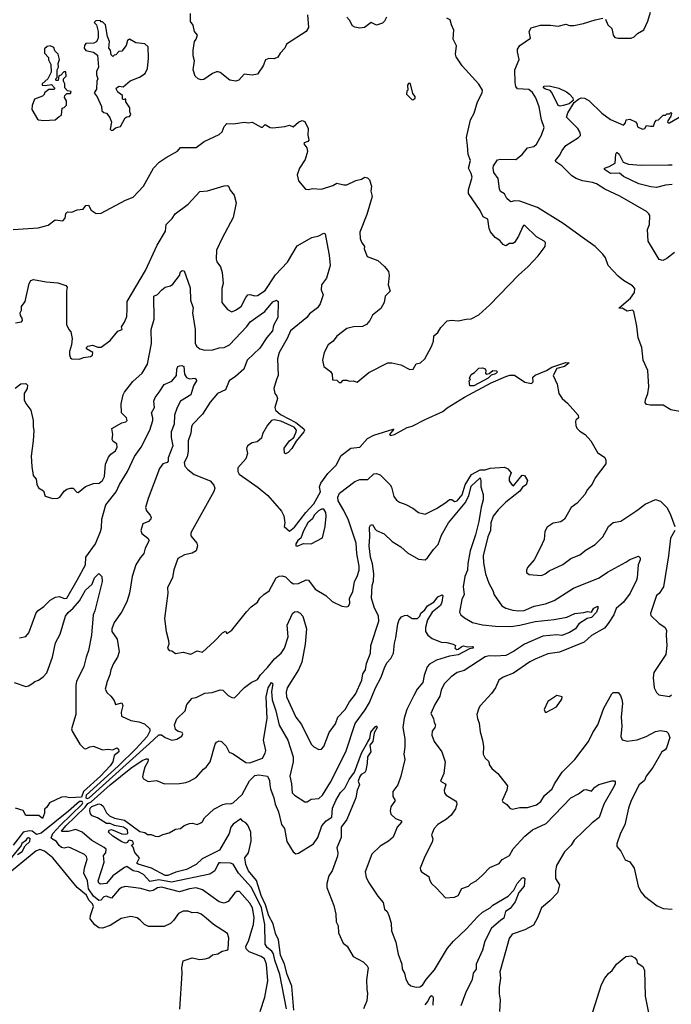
# Model space of a CAD drawing. Extents: x 1246230 to 1426786, y 660032 to 763141.
# Tile 329 of 566: x 1346257 to 1351349, y 710261 to 717956. Entities that reach past the tile are written whole.
import ezdxf

# ---------------------------------------------------------------- set-up
doc = ezdxf.new("R2010")
doc.units = 0

msp = doc.modelspace()

# ---------------------------------------------------------------- linework, layer by layer
at = {"layer": '0CON10XD'}
for points in [[(1348505.8, 717995), (1348513.6, 717896.4), (1348496.7, 717865), (1348343.3, 717765), (1348328, 717735), (1348293.3, 717695), (1348275, 717663.3), (1348245, 717651.2), (1348205, 717654), (1348177.3, 717642.7), (1348159.6, 717595), (1348115, 717530.4), (1348075, 717522.2), (1348010.2, 717529.8), (1347969.4, 717485), (1347946.7, 717475), (1347900, 717485), (1347825, 717543.3), (1347808.8, 717548.8), (1347795, 717549.2), (1347765, 717536.9), (1347695, 717489.2), (1347675, 717485.8), (1347653, 717493), (1347628, 717515), (1347612.9, 717565), (1347622.5, 717635), (1347612.9, 717675), (1347612.7, 717717.3), (1347622.5, 717785), (1347636.7, 717805), (1347646.7, 717835), (1347622.5, 717865), (1347613.9, 717913.9), (1347592.7, 717942.7), (1347592.5, 718005)], [(1350835, 717960), (1350853.3, 717915), (1350885, 717887.5), (1350895.5, 717835), (1350907.4, 717817.4), (1350935, 717810.9), (1351035, 717812.1), (1351058.8, 717821.2), (1351085, 717848), (1351135, 717876.7), (1351166, 717945), (1351188, 718015)], [(1346975, 717090), (1346985, 717092.5), (1347005, 717112.5), (1347045, 717122.5), (1347081.7, 717188.3), (1347093.3, 717196.7), (1347115, 717200), (1347126.7, 717215), (1347117.5, 717235), (1347117, 717267), (1347087.5, 717315), (1347087.5, 717335), (1347082.5, 717337.5), (1347075, 717330), (1347060, 717335), (1347060, 717365), (1347025, 717390), (1347010, 717415), (1347012.5, 717425), (1347035, 717437.5), (1347065, 717432.5), (1347121.7, 717478.3), (1347193.6, 717506.4), (1347237.5, 717535), (1347256.2, 717575), (1347263.8, 717655), (1347260, 717745), (1347235, 717767.5), (1347165, 717776.2), (1347115, 717803.8), (1347100, 717795), (1347088, 717755), (1347055, 717710), (1347033, 717707), (1347008.3, 717681.7), (1346995, 717680), (1346985, 717670), (1346973, 717683), (1346967, 717717), (1346952.5, 717735), (1346960, 717785), (1346943.3, 717825), (1346927, 717917), (1346905, 717940), (1346895, 717940), (1346885, 717950), (1346851.7, 717948.3), (1346840, 717935), (1346857, 717917), (1346870.8, 717865), (1346870, 717815), (1346863.3, 717795), (1346855, 717782.5), (1346836.4, 717773.6), (1346775, 717770), (1346764, 717755), (1346762, 717735), (1346775, 717716.2), (1346835, 717703.3), (1346865, 717680), (1346872.5, 717585), (1346858.3, 717551.7), (1346857.5, 717525), (1346867.5, 717495), (1346860, 717475), (1346857, 717413), (1346840, 717385), (1346863.3, 717353.3), (1346897, 717277), (1346900, 717245), (1346915, 717230), (1346936.4, 717226.4), (1346961.7, 717191.7), (1346973.3, 717155), (1346965, 717100), (1346975, 717090)], [(1349122.5, 717975), (1349108.8, 717945), (1349091.2, 717928.8), (1349045, 717913.3), (1349005, 717935.6), (1348952, 717895), (1348915, 717890.5), (1348875, 717896.8), (1348857.7, 717907.7), (1348835, 717953.8), (1348815, 717976)], [(1348895, 715123.3), (1348985, 715200), (1349135.4, 715274.6), (1349165, 715275.6), (1349235, 715258.2), (1349305, 715221.1), (1349333.3, 715225), (1349354.4, 715265.6), (1349388.8, 715275), (1349423.6, 715305), (1349475, 715402.9), (1349490.6, 715445), (1349494.5, 715485), (1349525, 715510.8), (1349549.5, 715550.5), (1349598.3, 715601.7), (1349635, 715608.6), (1349685, 715601.5), (1349745, 715615.6), (1349785, 715618.1), (1349845, 715650), (1349931.2, 715728.8), (1350155, 715960.9), (1350231.3, 716028.7), (1350309.3, 716110.7), (1350363.1, 716185), (1350366.7, 716215), (1350356.2, 716226.2), (1350295, 716259.2), (1350205, 716346.7), (1350195, 716347.5), (1350189.3, 716340.7), (1350156.4, 716263.6), (1350125, 716215.8), (1350112.2, 716207.8), (1350083.9, 716206.1), (1350055, 716189.1), (1350035, 716198.2), (1350010.3, 716230.3), (1349973.5, 716255), (1349937.1, 716297.1), (1349926.2, 716325), (1349915, 716396.2), (1349880, 716415), (1349855, 716466.2), (1349765, 716597.5), (1349765.6, 716625.6), (1349792.3, 716725), (1349784.6, 716755), (1349763.6, 716795), (1349781.2, 716855), (1349761.7, 716901.7), (1349757, 716973), (1349750, 717035), (1349779.4, 717175), (1349810, 717225), (1349835.6, 717315), (1349871.1, 717385), (1349873.5, 717405), (1349845, 717453.8), (1349715.3, 717595), (1349669, 717665), (1349662.9, 717687.1), (1349672, 717752), (1349643.8, 717805), (1349651.2, 717875), (1349630.8, 717915), (1349620.8, 717955), (1349595, 717969.4)], [(1351184.2, 714944.2), (1351155, 714950), (1351146.2, 714965), (1351147.5, 714985), (1351165.6, 715035), (1351172.7, 715087.3), (1351165.8, 715215), (1351130, 715295), (1351120, 715395), (1351090.9, 715470.9), (1351080.7, 715560.7), (1351057, 715677), (1351045, 715686.2), (1351005, 715679.4), (1350965, 715701.2), (1350945, 715700), (1350942, 715705), (1351029.3, 715780.7), (1351061.6, 715825), (1351064.1, 715855), (1351047.1, 715877.1), (1350975, 715917.7), (1350935, 715952.3), (1350857.1, 716035), (1350835.5, 716095), (1350815, 716124.5), (1350754.1, 716185), (1350655.3, 716255.3), (1350505, 716364.5), (1350305, 716488.3), (1350165, 716537.1), (1350125, 716540), (1350095, 716533.8), (1350085, 716540), (1350065, 716560), (1350046.6, 716596.6), (1350015, 716613.8), (1350005.8, 716635), (1349995.7, 716715), (1349962, 716762), (1349956.2, 716795), (1349960, 716815), (1349990, 716860), (1350015, 716866.4), (1350135, 716862.5), (1350185, 716904), (1350224.4, 716955.6), (1350275, 716966), (1350296.9, 716983.1), (1350335.3, 717054.7), (1350355.5, 717115), (1350335.6, 717175), (1350316.2, 717275), (1350290.8, 717345), (1350265, 717388.6), (1350235, 717411.1), (1350146.9, 717416.9), (1350135.5, 717435.5), (1350130, 717465), (1350125.5, 717565), (1350161.5, 717645), (1350146.9, 717705), (1350147.5, 717725), (1350165.5, 717754.5), (1350248.3, 717811.7), (1350239.2, 717865), (1350255, 717893.3), (1350327, 717913), (1350405, 717913.8), (1350465, 717905.8), (1350525, 717922.5), (1350555, 717911.2), (1350587.7, 717912.3), (1350664.3, 717925.7), (1350755, 717955.8), (1350815, 717968.8)], [(1346445, 717167.5), (1346535, 717172.5), (1346565, 717200), (1346585, 717210), (1346590, 717265), (1346605, 717270), (1346621.7, 717288.3), (1346621.7, 717321.7), (1346608.3, 717348.3), (1346610, 717365), (1346625, 717380), (1346655, 717380), (1346660, 717395), (1346631.7, 717401.7), (1346610, 717425), (1346610, 717455), (1346600, 717475), (1346600, 717495), (1346620, 717515), (1346618.3, 717548.3), (1346601.7, 717548.3), (1346578.3, 717521.7), (1346561.7, 717518.3), (1346558.3, 717481.7), (1346545, 717480), (1346540, 717485), (1346540, 717495), (1346550, 717505), (1346550, 717565), (1346560, 717585), (1346557.5, 717615), (1346567.5, 717645), (1346557, 717687), (1346533, 717713), (1346525, 717740), (1346495, 717752.5), (1346473, 717747), (1346451.7, 717728.3), (1346450, 717695), (1346481.7, 717661.7), (1346483, 717643), (1346500, 717605), (1346502.5, 717545), (1346477.5, 717495), (1346432.5, 717455), (1346432.5, 717445), (1346455, 717442.5), (1346505, 717450), (1346530, 717425), (1346530, 717415), (1346525, 717410), (1346485, 717410), (1346450, 717385), (1346448.3, 717371.7), (1346435, 717360), (1346373.6, 717336.4), (1346353.3, 717285), (1346352.5, 717255), (1346395, 717180), (1346405, 717172.5), (1346445, 717167.5)], [(1349325, 717330), (1349335, 717332.5), (1349347, 717343), (1349347.5, 717355), (1349328.3, 717378.3), (1349310, 717455), (1349305, 717460), (1349295, 717457.5), (1349287.5, 717445), (1349290, 717405), (1349283, 717397), (1349280, 717375), (1349325, 717330)], [(1350480.7, 717280.7), (1350465, 717286.7), (1350415, 717387.5), (1350401.8, 717401.8), (1350361.1, 717415), (1350351.6, 717425), (1350352.6, 717437.4), (1350395, 717438.2), (1350471.2, 717421.2), (1350531.6, 717391.6), (1350553.3, 717373.3), (1350579.5, 717345), (1350582.2, 717325), (1350550.1, 717299.9), (1350505, 717284.7), (1350480.7, 717280.7)], [(1351375, 716137.1), (1351315, 716090), (1351283.6, 716073.6), (1351255, 716082.5), (1351169.2, 716225), (1351164.5, 716315.5), (1351178.6, 716355), (1351181.2, 716425), (1351175, 716440), (1351156.8, 716456.8), (1350948.3, 716578.3), (1350831, 716631), (1350763.7, 716673.7), (1350734, 716684), (1350655, 716696), (1350605, 716714.1), (1350572.8, 716735), (1350494.5, 716814.5), (1350446.2, 716845), (1350444.3, 716855), (1350475.9, 716894.1), (1350495.5, 716935), (1350525, 716974.4), (1350623.8, 717035), (1350638.9, 717051.1), (1350637.1, 717075), (1350617.7, 717105), (1350555, 717170.5), (1350531.1, 717195), (1350540.8, 717229.2), (1350590.5, 717309.5), (1350623.5, 717336.5), (1350645, 717344.6), (1350672.2, 717342.2), (1350705, 717324), (1350807.5, 717225), (1350875, 717176.2), (1350975, 717133.3), (1350990.7, 717149.3), (1350997.5, 717175), (1351025, 717180), (1351069.1, 717159.1), (1351081.2, 717145), (1351085, 717120), (1351125, 717100), (1351143, 717107), (1351155, 717130), (1351187, 717123), (1351210, 717125), (1351220, 717155), (1351235, 717170), (1351250, 717175), (1351285, 717210), (1351305, 717210), (1351315, 717220), (1351335, 717220), (1351345, 717230), (1351350, 717225), (1351347, 717203), (1351323, 717167), (1351320, 717155), (1351325, 717150), (1351335, 717150), (1351430, 717205)], [(1346206, 716316), (1346400.3, 716329.7), (1346478.8, 716351.2), (1346535, 716392.5), (1346595, 716383.8), (1346612.5, 716405), (1346618.3, 716441.7), (1346630, 716455), (1346665, 716452.5), (1346705, 716470), (1346753.8, 716476.2), (1346775, 716503.8), (1346795, 716506), (1346815, 716466.7), (1346855, 716442.5), (1346895, 716443.8), (1347085, 716545.8), (1347145, 716570.6), (1347224.2, 716655), (1347302, 716795), (1347348, 716842), (1347400.8, 716879.2), (1347490.3, 716929.7), (1347515, 716958.8), (1347635, 716957.5), (1347697.5, 717005), (1347815, 717058.8), (1347838.8, 717081.2), (1347855, 717122.5), (1347875, 717146.2), (1347925, 717142.5), (1348015, 717156.2), (1348045, 717151.2), (1348075, 717156.2), (1348145, 717116.2), (1348155, 717116.7), (1348175, 717136.2), (1348214.2, 717114.2), (1348235, 717110.8), (1348328.6, 717121.4), (1348365, 717131.2), (1348395, 717120), (1348435, 717156.7), (1348465, 717167.5), (1348485, 717160), (1348512.5, 717105), (1348508.8, 717055), (1348517.5, 717015), (1348510, 717005), (1348480, 716995), (1348477.5, 716985), (1348500, 716955), (1348506.2, 716925), (1348487, 716863), (1348444.4, 716795), (1348426.2, 716745), (1348435, 716697.5), (1348491.7, 716631.7), (1348515, 716628.8), (1348545, 716636.2), (1348615, 716632), (1348705, 716661.2), (1348735, 716679.2), (1348790, 716665), (1348815, 716666), (1348885, 716700), (1348929.5, 716710.5), (1348955, 716726.2), (1348975, 716721.2), (1348991.2, 716705), (1349006.2, 716655), (1349000.8, 716615), (1349010.8, 716575), (1348969.2, 716435), (1348916.2, 716295), (1348919.2, 716245), (1348927.3, 716217.3), (1348952, 716185), (1348948.8, 716165), (1348973.3, 716105), (1349055, 716074), (1349108.3, 716028.3), (1349138.9, 715988.9), (1349144.2, 715955.8), (1349137.5, 715885), (1349153.3, 715835), (1349113.3, 715795), (1349106.2, 715745), (1349080.5, 715699.5), (1349015, 715646.7), (1348994, 715605), (1348966.8, 715573.2), (1348935, 715558), (1348865, 715557.1), (1348815, 715543.8), (1348735, 715482), (1348707, 715443), (1348666.7, 715415), (1348635.9, 715354.1), (1348624.2, 715294.2), (1348633.3, 715245), (1348685, 715206.7), (1348700, 715185), (1348701.7, 715141.7), (1348735, 715140), (1348755, 715120), (1348768.3, 715121.7), (1348785, 715140), (1348815, 715140), (1348835, 715130), (1348863, 715133), (1348895, 715123.3)], [(1351355, 716667.9), (1351305, 716662.7), (1351235, 716644.4), (1351189.7, 716649.7), (1351095, 716674.3), (1350975, 716730), (1350945, 716755.6), (1350875, 716755.4), (1350828, 716785), (1350826.2, 716795), (1350865, 716808.9), (1350910, 716835), (1350916.7, 716905), (1350925, 716921.1), (1350942.2, 716905), (1350973.4, 716843.4), (1351016.2, 716826.2), (1351115, 716819.6), (1351328.1, 716821.9), (1351355, 716822.4)], [(1346225, 715586.7), (1346270, 715595), (1346280, 715605), (1346277.5, 715622.5), (1346262.5, 715645), (1346260, 715665), (1346272.5, 715685), (1346272.5, 715715), (1346299.2, 715755), (1346330.3, 715895), (1346345, 715919.3), (1346365, 715925.2), (1346465, 715906.6), (1346555, 715899.7), (1346618.9, 715878.9), (1346627.5, 715865), (1346623.1, 715835), (1346624, 715575), (1346640, 715535), (1346657.7, 715517.7), (1346667.5, 715465), (1346661.4, 715415), (1346646.8, 715363.2), (1346646.8, 715336.8), (1346654.4, 715314.4), (1346665, 715306.2), (1346725, 715302), (1346755, 715316.2), (1346810, 715325), (1346826.7, 715335), (1346827.5, 715355), (1346780, 715385), (1346780, 715395), (1346790, 715405), (1346825, 715412.5), (1346867, 715397), (1346895, 715396.7), (1346965, 715450), (1347025, 715522.5), (1347057.5, 715535), (1347052.5, 715555), (1347076.8, 715593.2), (1347094.2, 715635.8), (1347096.8, 715693.2), (1347098, 715755), (1347240, 715995), (1347332, 716195), (1347395.8, 716304.2), (1347401.4, 716355), (1347448.6, 716401.4), (1347471.1, 716438.9), (1347574.2, 716515.8), (1347665, 716612.5), (1347725, 716619.2), (1347855, 716658.6), (1347879.5, 716659.5), (1347888.8, 716655), (1347903, 716623), (1347934.2, 716584.2), (1347950, 716525), (1347925, 716410), (1347839.5, 716249.5), (1347795.7, 716155), (1347791.4, 716085), (1347798, 716065), (1347826, 716025), (1347839.5, 715979.5), (1347846.2, 715895), (1347835.8, 715854.2), (1347838, 715745), (1347880.5, 715690.5), (1347915, 715674), (1347943.3, 715685), (1347986.9, 715715), (1348024, 715786), (1348040, 715805), (1348055, 715808.4), (1348095, 715798.4), (1348115, 715800.8), (1348175, 715839.1), (1348255, 715961.3), (1348350, 716060), (1348425, 716188.4), (1348540, 716255), (1348595, 716268), (1348635, 716288), (1348643.3, 716283.3), (1348658, 716212), (1348676.7, 716115), (1348683.1, 716035), (1348654.2, 715935), (1348615.7, 715885), (1348614.4, 715845), (1348628.6, 715805), (1348604.5, 715735), (1348584.7, 715705.3), (1348522.9, 715657.1), (1348501.2, 715628.8), (1348373.2, 715525), (1348346.3, 715463.7), (1348284.4, 715355), (1348270.6, 715305), (1348278.1, 715175), (1348263.1, 715145), (1348244.2, 715075), (1348250.8, 715035), (1348266, 715015), (1348271.2, 714995), (1348250, 714925), (1348256.7, 714905), (1348295, 714871.2), (1348415, 714808), (1348478.3, 714758.3), (1348482.5, 714745), (1348476.7, 714735), (1348418.9, 714661.1), (1348385, 714604.3), (1348355, 714574.3), (1348333.3, 714563.3), (1348327.5, 714567.5), (1348325, 714606.7), (1348364.6, 714665.4), (1348398.6, 714691.4), (1348418.8, 714735), (1348419.5, 714749.5), (1348401.4, 714771.4), (1348298.8, 714818.8), (1348245, 714829.2), (1348225, 714823.8), (1348195, 714786.7), (1348155, 714718.8), (1348146, 714685), (1348114.2, 714655.8), (1348075, 714650), (1348038.6, 714625), (1348028.6, 714605), (1348036.2, 714565), (1348023.3, 714525), (1347962, 714455), (1347960.8, 714425), (1347971.9, 714405), (1348120.8, 714300.9), (1348197, 714237), (1348304.2, 714115), (1348322.5, 714077.5), (1348330, 714025), (1348323.3, 713995), (1348365, 713958), (1348405, 713989.5), (1348494.5, 714105.5), (1348557.1, 714172.9), (1348607.5, 714265), (1348600, 714305), (1348611.2, 714335), (1348665, 714410), (1348730, 714475), (1348770.5, 714549.5), (1348845, 714608.8), (1348915, 714616), (1348975, 714681.9), (1349025, 714708.5), (1349175, 714756.7), (1349180, 714755), (1349147.5, 714715), (1349155, 714707.5), (1349185, 714713.3), (1349285, 714768.5), (1349325, 714780.8), (1349425, 714831.6), (1349565, 714894.7), (1349598.3, 714921.7), (1349734.5, 715005.5), (1349941.9, 715118.1), (1350055, 715168.9), (1350087.7, 715177.7), (1350125, 715177.5), (1350205, 715124.2), (1350256.4, 715113.6), (1350270.8, 715125), (1350267.5, 715162.5), (1350285, 715178.8), (1350373.3, 715215), (1350415, 715239.4), (1350525, 715278), (1350552.5, 715275), (1350515, 715246.2), (1350455, 715230), (1350427.5, 715175), (1350457, 715107), (1350470, 715035), (1350497, 714997), (1350538, 714958), (1350622, 714865), (1350623.8, 714845), (1350604.2, 714825.8), (1350601.2, 714815), (1350602.9, 714785), (1350611.4, 714765), (1350635, 714739.4), (1350675, 714714.5), (1350721.1, 714665), (1350773.6, 714573.6), (1350829.5, 714535), (1350838.9, 714515), (1350837.7, 714485), (1350755.6, 714374.4), (1350729.7, 714325), (1350695.2, 714284.8), (1350674.1, 714245), (1350615, 714178.7), (1350567.2, 714142.8), (1350515, 714051.6), (1350485, 714030.6), (1350425, 714021.8), (1350379.6, 713990.4), (1350361.5, 713955), (1350354.6, 713895), (1350325.8, 713825), (1350278.5, 713735), (1350225.6, 713675), (1350216.9, 713653.1), (1350218, 713635), (1350239.5, 713619.5), (1350335, 713612.5), (1350363.3, 713625), (1350395, 713650), (1350502.4, 713697.6), (1350565, 713746), (1350635, 713774.2), (1350685, 713814.2), (1350755, 713853.8), (1350813.8, 713915), (1350858, 713995), (1350895, 714025.7), (1350954.2, 714035.8), (1351080.8, 714119.2), (1351145, 714170), (1351225, 714207.1), (1351265, 714193.1), (1351313.7, 714143.7), (1351341.4, 714095), (1351375.9, 713995.9)], [(1347050, 714955), (1347065.4, 715025), (1347075, 715044.3), (1347142, 715128), (1347215, 715194.4), (1347256.9, 715265), (1347288.2, 715425), (1347284, 715535), (1347308.5, 715615), (1347305, 715796.7), (1347335, 715807.5), (1347366.7, 715845), (1347393.3, 715865), (1347435, 715876.2), (1347455, 715890), (1347505, 715956.2), (1347513.8, 715986.2), (1347525.8, 715995.8), (1347543.5, 715993.5), (1347590.3, 715860.3), (1347592.5, 715765), (1347611.5, 715705), (1347608.5, 715665), (1347628.2, 715535), (1347627.8, 715427.8), (1347638.1, 715405), (1347665, 715383.3), (1347703.7, 715373.7), (1347766.3, 715376.3), (1347815, 715390.5), (1347855, 715394.6), (1347895.5, 715415), (1348031.8, 715558.2), (1348057.8, 715595), (1348174, 715675), (1348235, 715752.5), (1348263.3, 715763.3), (1348277.5, 715755), (1348275, 715630), (1348241.9, 715565), (1348233.1, 715525), (1348188.1, 715471.9), (1348135, 715388.6), (1348035.4, 715295), (1348008.8, 715225), (1347943.1, 715166.9), (1347894.3, 715135), (1347883.5, 715106.5), (1347865.3, 715064.7), (1347803.9, 715036.1), (1347745, 714967.5), (1347687, 714873), (1347607.9, 714792.1), (1347600.6, 714775), (1347595.5, 714725), (1347574.4, 714665.6), (1347573.1, 714585), (1347565, 714540.6), (1347543.2, 714495), (1347548.1, 714468.1), (1347570.5, 714440.5), (1347620.8, 714400.8), (1347745, 714351.1), (1347775, 714318.1), (1347781.8, 714295), (1347775, 714269.1), (1347594.7, 713945), (1347595, 713922.5), (1347640.6, 713865), (1347647.1, 713845), (1347636, 713805), (1347605, 713786), (1347545, 713774.3), (1347494, 713746), (1347462.1, 713657.9), (1347452.4, 713597.6), (1347412.2, 713515), (1347414.2, 713475), (1347387.5, 713275), (1347400.8, 713175), (1347420, 713105), (1347421.4, 713075), (1347412.9, 713045), (1347425, 713026.2), (1347445, 713023.3), (1347475, 713002.5), (1347535, 713012.5), (1347595, 712998), (1347645, 713024.4), (1347685, 713014.4), (1347780.4, 713099.6), (1347842, 713165), (1347865, 713176.2), (1347875, 713160), (1347915, 713185.8), (1348030.9, 713329.1), (1348065, 713367.3), (1348114.8, 713405.2), (1348134.6, 713435), (1348164, 713465), (1348206.9, 713493.1), (1348260.8, 713595), (1348285, 713608.1), (1348309.1, 713609.1), (1348335, 713602.9), (1348375, 713561.4), (1348397.6, 713547.6), (1348435, 713551.1), (1348495, 713577.5), (1348515, 713575.8), (1348565.8, 713505), (1348648.6, 713455), (1348700.1, 713410.1), (1348775, 713373.8), (1348813.2, 713366.8), (1348826.3, 713373.7), (1348836.9, 713395), (1348833.3, 713435), (1348861.5, 713485), (1348873.3, 713565), (1348895.6, 713605), (1348909.5, 713655), (1348910.4, 713685), (1348890.8, 713785), (1348887.5, 713865), (1348827.8, 714045), (1348790.6, 714119.4), (1348746.6, 714195), (1348743.9, 714225), (1348755.9, 714255), (1348875, 714348.2), (1348915, 714362.5), (1348976.6, 714363.4), (1349025, 714405.7), (1349045, 714408.5), (1349075, 714397.9), (1349152.2, 714322.2), (1349163.3, 714303.3), (1349179.8, 714229.8), (1349200.6, 714200.6), (1349225, 714184.3), (1349275, 714167.5), (1349329.4, 714139.4), (1349375, 714104.6), (1349425, 714090.6), (1349515, 714137.1), (1349588.2, 714181.8), (1349615, 714205.6), (1349635, 714207.1), (1349655, 714190), (1349675, 714195.4), (1349715, 714243.1), (1349738.8, 714321.2), (1349788.4, 714401.6), (1349855, 714437), (1349895, 714438.6), (1349935, 714451.2), (1350045, 714457.9), (1350073.1, 714445), (1350097.1, 714415), (1350082.9, 714375), (1350081.2, 714351.2), (1350105, 714317.5), (1350115, 714313.3), (1350185, 714396.7), (1350203, 714393), (1350226.2, 714355), (1350215, 714321.2), (1350187.3, 714302.7), (1350165, 714272.5), (1350055, 714185.5), (1349995.5, 714125), (1349956.8, 714075), (1349938.9, 714025), (1349936.7, 713965), (1349915.2, 713914.8), (1349880.3, 713765), (1349881.7, 713711.7), (1349898.1, 713625), (1349922.4, 713552.4), (1349954.3, 713495), (1349965, 713460), (1350025, 713375.7), (1350055, 713356.9), (1350111.5, 713341.5), (1350156.3, 713336.3), (1350200.3, 713339.7), (1350277.7, 713372.3), (1350365, 713390.4), (1350434, 713416), (1350585, 713512.7), (1350786, 713595), (1350850.8, 713639.1), (1350994.6, 713715.4), (1351025, 713738.6), (1351092.7, 713762.7), (1351105, 713750), (1351106.5, 713735), (1351090, 713695), (1351083.5, 713595), (1351077.3, 713575), (1351027.3, 713475), (1350975.2, 713404.8), (1350918.5, 713355), (1350900.8, 713305), (1350855, 713236.9), (1350828.1, 713201.9), (1350726.7, 713143.3), (1350667.9, 713092.1), (1350475, 713012.5), (1350385, 712999.2), (1350285, 712958.1), (1350245, 712937.5), (1350115, 712849.2), (1350035, 712818.1), (1350002.5, 712795), (1349976, 712735), (1349945, 712688.8), (1349855.6, 712594.4), (1349844.2, 712575), (1349830.8, 712525), (1349834, 712495), (1349848.3, 712458.3), (1349855, 712390), (1349873.8, 712325), (1349881.4, 712275), (1349880, 712215), (1349893.8, 712185), (1349920, 712160), (1349926, 712145), (1349926.2, 712135), (1349946, 712105), (1349994, 712065), (1350068.3, 711968.3), (1350064.4, 711935), (1350028.8, 711855), (1350032.3, 711842.3), (1350065, 711823.3), (1350088.8, 711795), (1350105.9, 711785.9), (1350165, 711798), (1350225, 711798), (1350295, 711820), (1350330.6, 711845), (1350358, 711892), (1350418.5, 711945), (1350436.7, 711985), (1350495.6, 712075), (1350594.4, 712175), (1350701.5, 712315), (1350735, 712385.8), (1350775.6, 712445), (1350821.9, 712575), (1350885, 712687.5), (1350895, 712696.7), (1350935, 712696.7), (1350951.2, 712675), (1350962.2, 712642.2), (1350966.9, 712615), (1350958.5, 712505), (1350962.7, 712435), (1350954.4, 712355), (1350965, 712328.8), (1351005, 712317.8), (1351083, 712327), (1351154, 712355), (1351225, 712391.9), (1351265, 712400.6), (1351312.3, 712392.3), (1351325, 712380), (1351337.3, 712345), (1351312.9, 712265), (1351300.3, 712249.7), (1351274.2, 712235), (1351205, 712112), (1351152.5, 712045), (1351139.8, 712010.2), (1351097.5, 711975), (1351036.9, 711855), (1351014.4, 711795), (1350987, 711663), (1350952.1, 711597.9), (1350923.8, 711515), (1350923.8, 711495), (1350955, 711457.5), (1350989.5, 711389.5), (1351025, 711373.3), (1351059.2, 711325), (1351091.2, 711185), (1351111.2, 711141.2), (1351140, 711105), (1351239.5, 711029.5), (1351285, 711008.8), (1351355, 711003.3)], [(1346255, 713126), (1346305, 713136.7), (1346327.5, 713165), (1346385, 713320), (1346400.5, 713339.5), (1346445, 713370), (1346495, 713418.8), (1346536.9, 713443.1), (1346565, 713448.4), (1346607.6, 713432.4), (1346625, 713434.8), (1346705.1, 713574.9), (1346770.6, 713695), (1346774, 713755), (1346849.8, 713860.2), (1346889.7, 713955), (1346896.6, 713985), (1346897.8, 714052.2), (1346931.4, 714165), (1347012.1, 714265), (1347036.9, 714323.1), (1347100.4, 714425), (1347155, 714542.9), (1347206.4, 714615), (1347272.9, 714747.1), (1347297.5, 714825), (1347298.5, 714845), (1347288.1, 714885), (1347310.6, 714925), (1347304.2, 714975), (1347315.9, 715004.1), (1347345.9, 715044.1), (1347386.7, 715105), (1347445, 715130), (1347482.5, 715175), (1347484.3, 715225), (1347494.2, 715245), (1347505, 715250.8), (1347525, 715252.5), (1347540, 715245), (1347546, 715185), (1347560, 715160), (1347585, 715149.2), (1347625, 715154.2), (1347636.8, 715146.8), (1347638.6, 715135), (1347616.2, 715095), (1347593.3, 715025), (1347515, 714975.8), (1347486.9, 714925), (1347467.5, 714865), (1347464.5, 714795), (1347441.8, 714735), (1347441.6, 714691.6), (1347453.5, 714625), (1347418.3, 714531.7), (1347417.2, 714505), (1347410, 714495), (1347375, 714484.8), (1347350.8, 714449.2), (1347260.1, 714215), (1347239.5, 714145), (1347247.8, 714117.8), (1347275.9, 714085), (1347284, 714066), (1347282, 714055), (1347263.8, 714035), (1347218.8, 714015), (1347203.9, 713963.9), (1347210.5, 713940.5), (1347257.5, 713905), (1347270, 713885), (1347238, 713825), (1347227, 713783), (1347199.1, 713750.9), (1347165.8, 713695), (1347135.8, 713605), (1347115.6, 713475), (1347093.6, 713406.4), (1347053.3, 713326.7), (1346996, 713245), (1346976.2, 713195), (1346976.2, 713175), (1347018.6, 713115), (1347034.2, 713015), (1347021.4, 712975), (1346990, 712925), (1346969.2, 712875), (1346962, 712835), (1346940, 712785), (1346926.2, 712725), (1346940, 712695), (1346970.5, 712670.5), (1346996.7, 712635), (1347005, 712603.3), (1347055, 712616.2), (1347062.9, 712595), (1347050, 712545), (1347051.7, 712511.7), (1347125, 712478.8), (1347188.3, 712468.3), (1347233.6, 712453.6), (1347273.8, 712415), (1347274.3, 712395), (1347253.7, 712355), (1347165, 712257), (1347027.9, 712122.1), (1346777.2, 711895), (1346774.4, 711874.4), (1346785, 711868.6), (1346800.4, 711875), (1347271.6, 712298.4), (1347345, 712366.6), (1347366.4, 712366.4), (1347395, 712346.2), (1347446.2, 712326.2), (1347485, 712332.5), (1347525, 712356.7), (1347532, 712375), (1347526.2, 712385), (1347495, 712394), (1347475, 712408.8), (1347467.1, 712445), (1347485, 712492.5), (1347550, 712555), (1347563.1, 712605), (1347605, 712652.5), (1347635, 712660), (1347705, 712693.8), (1347761.7, 712698.3), (1347825, 712718.8), (1347845, 712716.7), (1347887.1, 712675), (1347915, 712658.5), (1347935, 712655.6), (1348015, 712738), (1348065, 712776.2), (1348115, 712800), (1348137.8, 712835), (1348195, 712892.9), (1348247.9, 712962.1), (1348301.8, 713005), (1348327.5, 713045), (1348356.2, 713133.8), (1348347.1, 713222.9), (1348390, 713315), (1348405, 713327.1), (1348425, 713330), (1348448.3, 713318.3), (1348469.2, 713295), (1348498, 713195), (1348486.8, 713075), (1348461.1, 712935), (1348435.7, 712874.3), (1348348.5, 712735), (1348339.1, 712700.9), (1348343.1, 712665), (1348416.4, 712505), (1348458.3, 712448.3), (1348535.7, 712295), (1348555, 712272), (1348595, 712251.2), (1348615, 712254), (1348634.2, 712275), (1348675.7, 712384.3), (1348725, 712453.3), (1348743.9, 712503.9)], [(1349805, 715093.8), (1349774.2, 715094.2), (1349770, 715135), (1349780, 715145), (1349773.3, 715155), (1349786.1, 715183.9), (1349811.2, 715198.8), (1349845, 715233.3), (1349875, 715236.2), (1349895, 715226.7), (1349900, 715215), (1349897.5, 715195), (1349907, 715187), (1349925, 715190), (1349955.8, 715214.2), (1349982.5, 715212.5), (1349991.2, 715205), (1349975, 715188.1), (1349941.9, 715178.1), (1349917.1, 715155), (1349805, 715093.8)], [(1346222.5, 715077.5), (1346265, 715110.6), (1346305, 715112.2), (1346318.9, 715098.9), (1346315.5, 715075), (1346293.3, 715035), (1346292.5, 714985), (1346305.4, 714955.4), (1346344.6, 714904.6), (1346361.2, 714825), (1346362.7, 714775), (1346366.5, 714745), (1346361.9, 714665), (1346347.5, 714545), (1346350.8, 714465), (1346362, 714395), (1346385.6, 714365.6), (1346392, 714325), (1346405, 714297.5), (1346443, 714273), (1346455, 714232.5), (1346515, 714214), (1346555, 714216.7), (1346570, 714225), (1346605, 714271.2), (1346625, 714286.2), (1346655, 714296.2), (1346675, 714293.8), (1346704.2, 714264.2), (1346715, 714262), (1346772.1, 714307.9), (1346835, 714331.8), (1346879.2, 714335), (1346905.4, 714355), (1346918.9, 714385), (1346928.8, 714481.2), (1346952.1, 714537.9), (1346968.3, 714561.7), (1347005, 714586), (1347019.2, 714615), (1347015, 714642.5), (1346988.6, 714658.6), (1346980, 714675), (1346983.8, 714715), (1346978.3, 714761.7), (1347054.2, 714805.8), (1347086, 714814), (1347096.7, 714825), (1347091.4, 714845), (1347054, 714885), (1347050, 714955)], [(1351445, 714888), (1351345, 714907.8), (1351285, 714944.5), (1351184.2, 714944.2)], [(1348743.9, 712503.9), (1348801.4, 712565), (1348835, 712624.2), (1348881.1, 712685), (1348930.4, 712795), (1348938.9, 712845), (1348958.9, 712875), (1348966.7, 712925), (1348997.8, 713005), (1349002, 713065), (1349062.9, 713255), (1349060.8, 713295), (1349027.5, 713365), (1349006.8, 713435), (1349012.1, 713535), (1349021.2, 713568.8), (1349025.2, 713625), (1349014.3, 713704.3), (1348998.6, 713755), (1348988.8, 713845), (1348994.5, 713915), (1348990.5, 713989.5), (1348999.2, 714005), (1349015, 714012), (1349034.5, 713974.5), (1349045, 713964), (1349105, 713937.5), (1349166.8, 713876.8), (1349235, 713835.5), (1349289.1, 713789.1), (1349375, 713739.2), (1349425, 713733.8), (1349445, 713750), (1349490, 713815), (1349526.4, 713855), (1349553, 713927), (1349607.9, 714025), (1349738.9, 714181.1), (1349768.2, 714235), (1349785, 714310.5), (1349855, 714376.7), (1349861.8, 714355), (1349862, 714305), (1349879.4, 714245), (1349879.4, 714205), (1349862.6, 714147.4), (1349845.3, 714035), (1349819.6, 713930.4), (1349776.4, 713805), (1349758.8, 713705), (1349756.6, 713655), (1349736.1, 713605), (1349724.1, 713525), (1349729.6, 713465), (1349712.3, 713425), (1349692.9, 713325), (1349703.8, 713305), (1349732, 713282), (1349794.7, 713244.7), (1349875, 713227.7), (1349975, 713215.9), (1350095, 713213.8), (1350165, 713223.2), (1350285, 713252.2), (1350435, 713267.9), (1350532.3, 713287.7), (1350595, 713315.6), (1350665, 713324.2), (1350695, 713331.2), (1350725, 713326.2), (1350744, 713356), (1350775, 713372.5), (1350776.5, 713355), (1350765, 713326.2), (1350726.7, 713285), (1350693.1, 713276.9), (1350626.3, 713233.7), (1350601.9, 713195), (1350555, 713166), (1350495, 713143.8), (1350455, 713147.3), (1350345, 713137.1), (1350203.2, 713076.8), (1350115, 713018.5), (1350055, 712987.7), (1349975, 712980.8), (1349925, 712983.2), (1349893.6, 712976.4), (1349729.8, 712870.2), (1349676.7, 712855), (1349629.1, 712820.9), (1349575.6, 712765), (1349550.5, 712715), (1349540.6, 712669.4), (1349500.6, 712605), (1349471.2, 712535), (1349490, 712495), (1349495, 712462.5), (1349506.2, 712445), (1349501.2, 712425), (1349480, 712395), (1349479.2, 712365), (1349496.9, 712315), (1349555.6, 712235), (1349582.2, 712155), (1349572, 712065), (1349546.2, 712005), (1349582.5, 711985), (1349586.7, 711975), (1349573.8, 711935), (1349576.2, 711915), (1349590, 711895), (1349662.1, 711852.1), (1349671.4, 711841.4), (1349674.3, 711825), (1349662.2, 711787.8), (1349630, 711740), (1349593, 711707), (1349525, 711666.9), (1349495, 711634.2), (1349474.3, 711585), (1349486, 711555), (1349481.7, 711528.3), (1349423.3, 711415), (1349387.5, 711325), (1349388.3, 711308.3), (1349397, 711297), (1349455, 711260), (1349458.8, 711235), (1349474.4, 711205), (1349515, 711168.6), (1349585, 711092.9), (1349655, 711098.8), (1349685, 711110), (1349712.5, 711165), (1349765, 711184.2), (1349786.2, 711205), (1349823.8, 711225), (1349875, 711269.2), (1349930.9, 711329.1), (1350005, 711362.5), (1350028, 711392), (1350085, 711424), (1350112.9, 711475), (1350203.8, 711576.2), (1350265, 711624.5), (1350370.5, 711675), (1350565, 711875.7), (1350625, 711905.7), (1350665, 711936.2), (1350685, 711940), (1350725, 711926.7), (1350752.3, 711957.7), (1350782.3, 711977.7), (1350885, 712008), (1350905, 712006.7), (1350909.5, 711999.5), (1350912, 711985), (1350902.9, 711965), (1350821.9, 711825), (1350785, 711720.8), (1350730.4, 711679.6), (1350591.5, 711545), (1350566.5, 711503.5), (1350515, 711451.4), (1350452.5, 711345), (1350444.4, 711305), (1350444.4, 711245), (1350476, 711195), (1350458.8, 711131.2), (1350401.4, 711068.6), (1350334.7, 711015.3), (1350305, 710936.7), (1350271.8, 710878.2), (1350205, 710842.2), (1350105, 710810), (1350082.9, 710775), (1350037, 710617), (1350009.5, 710515), (1350015.6, 710465), (1350003.1, 710395), (1350003.2, 710343.2), (1350011.1, 710295), (1350005.8, 710205.8)], [(1348425, 713842.5), (1348475, 713861.2), (1348535, 713858.8), (1348624.1, 713905.9), (1348644.2, 713995), (1348653.2, 714076.8), (1348648.9, 714105), (1348635, 714131.4), (1348615, 714130.8), (1348591.7, 714118.3), (1348559.2, 714085), (1348545, 714054.5), (1348508.7, 714025), (1348475, 713960.8), (1348455.4, 713904.6), (1348431.5, 713885), (1348415, 713858.8), (1348414.5, 713844.5), (1348425, 713842.5)], [(1351377.3, 713965), (1351342.2, 713905), (1351327.3, 713767.3), (1351289.4, 713525), (1351255, 713472.5), (1351232.5, 713455), (1351186.7, 713315), (1351190.7, 713300.7), (1351255, 713236.7), (1351299.5, 713209.5), (1351311.2, 713185), (1351308, 713145), (1351315.6, 713065.6), (1351307.5, 712995), (1351212.5, 712855), (1351207.5, 712815), (1351214.5, 712734.5), (1351235, 712696.7), (1351250.8, 712680.8), (1351335, 712667.5), (1351351.3, 712678.7)], [(1346215, 712776.9), (1346305, 712745.8), (1346325, 712749.4), (1346350.8, 712765), (1346375, 712784.4), (1346405, 712794.4), (1346440.5, 712819.5), (1346467.9, 712852.1), (1346513.3, 712975), (1346538.1, 713085), (1346574.4, 713155), (1346615, 713293.8), (1346635, 713322), (1346675, 713356), (1346725, 713413.8), (1346772.3, 713497.7), (1346824.2, 713545), (1346842.2, 713595), (1346875, 713628.8), (1346898.8, 713605), (1346901.2, 713565), (1346844.5, 713335), (1346831.2, 713305), (1346817.6, 713145), (1346793.8, 713025), (1346775.9, 712974.1), (1346758.3, 712901.7), (1346701.2, 712785), (1346696.6, 712755), (1346696.8, 712525), (1346663.1, 712415), (1346666.6, 712396.6), (1346728.2, 712295), (1346760, 712260), (1346775, 712258.8), (1346805, 712273.5), (1346835, 712278.6), (1346905, 712249.6), (1346945, 712254), (1346985, 712249.4), (1347015, 712264.2), (1347029.2, 712255), (1347031.9, 712235), (1346995.4, 712204.6), (1346985.7, 712155), (1346963.8, 712125), (1346889.5, 712045), (1346756.9, 711923.1), (1346740.6, 711879.4), (1346645.9, 711875.9), (1346615, 711882.5), (1346585, 711878.6), (1346490, 711835), (1346468.8, 711801.2), (1346450, 711785), (1346451.2, 711755), (1346435, 711712.5)], [(1347805, 711352.5), (1347781.1, 711305), (1347741.8, 711278.2), (1347443.6, 711216.4), (1347345, 711234), (1347275, 711221.1), (1347225, 711275.4), (1347185, 711296.4), (1347145, 711305.2), (1347093.1, 711336.9), (1347075, 711330.3), (1346985, 711264.4), (1346935, 711206), (1346889.2, 711199.2), (1346875, 711207.2), (1346870.2, 711225), (1346917.8, 711372.2), (1346911.3, 711425), (1346931.2, 711445), (1346932.3, 711472.3), (1346917.7, 711487.7), (1346821.6, 711541.6), (1346745, 711605.2), (1346696.3, 711626.3), (1346635, 711611), (1346590.2, 711610.2), (1346584.3, 711615), (1346616.4, 711655), (1346768.4, 711801.6), (1346789.6, 711830.4), (1346815, 711844.3), (1346965, 711976.5), (1347125, 712106.6), (1347215, 712166.6), (1347245, 712178.9), (1347255, 712179.5), (1347260.7, 712170.7), (1347258.1, 712155), (1347235.3, 712115), (1347221.1, 712065), (1347217.5, 712037.5), (1347225, 712022.5), (1347261.8, 712001.8), (1347325, 712010), (1347390, 711985), (1347505, 711986.7), (1347555, 711993.8), (1347585, 712004.6), (1347635, 712034.5), (1347692.3, 712097.7), (1347715, 712113.5), (1347746.8, 712155), (1347784.4, 712295), (1347795, 712310), (1347815, 712318.9), (1347835, 712314.2), (1347869.6, 712279.6), (1347895, 712232), (1347925, 712219.2), (1348025, 712150.5), (1348055, 712147.9), (1348155, 712185.6), (1348175, 712222.5), (1348179.4, 712245), (1348162.8, 712325), (1348189.9, 712495), (1348183.1, 712663.1), (1348197.8, 712735), (1348225, 712776.2), (1348236, 712765), (1348224.4, 712705), (1348230.7, 712640.7), (1348258.2, 712555), (1348283.7, 712443.7), (1348353.1, 712325), (1348393.4, 712195), (1348395.3, 712154.7), (1348368, 712045), (1348380.6, 711985), (1348385.8, 711915), (1348405, 711894.2), (1348484.3, 711844.3), (1348505, 711843.8), (1348534.5, 711865.5), (1348595, 711869.6), (1348622.9, 711895), (1348685, 711997.1), (1348806.8, 712235), (1348879.3, 712455), (1348957.7, 712562.3), (1348990.9, 712620.9), (1349038.1, 712735), (1349082, 712818), (1349110.4, 712899.6), (1349128.8, 712931.2), (1349157.6, 712962.4), (1349179.6, 713005), (1349186.4, 713083.6), (1349197.8, 713125), (1349211.9, 713235), (1349221.4, 713265), (1349240.7, 713289.3), (1349265, 713300.8), (1349285, 713302.1), (1349325, 713275.6), (1349365, 713277.3), (1349382.9, 713295), (1349391.9, 713318.1), (1349422.3, 713345), (1349443.9, 713376.1), (1349495, 713407.1), (1349525, 713446.9), (1349560, 713460), (1349564.2, 713455), (1349556, 713405), (1349545, 713376.8), (1349481.8, 713325), (1349444.2, 713265), (1349427.5, 713205), (1349428, 713175), (1349446, 713145), (1349479.3, 713119.3), (1349550.6, 713090.6), (1349595, 713087.8), (1349645.7, 713075.7), (1349663.3, 713065), (1349656.7, 713045), (1349672.5, 713035), (1349685, 713036.2), (1349711.5, 713058.5), (1349725, 713061.5), (1349755.7, 713054.3), (1349795, 713056.7), (1349801.2, 713055), (1349800, 713045), (1349771.8, 713038.2), (1349685, 712991.6), (1349615, 712982.2), (1349515, 712951.9), (1349459.7, 712920.3), (1349440.6, 712899.4), (1349418.1, 712831.9), (1349406.8, 712775), (1349364.6, 712725), (1349337.1, 712675), (1349281.8, 712565), (1349262.4, 712497.6), (1349252.6, 712425), (1349266.6, 712335), (1349268.1, 712271.9), (1349260, 712215), (1349266.9, 712175), (1349235.5, 712044.5), (1349212.6, 711977.4), (1349174, 711925), (1349174.3, 711884.3), (1349191.9, 711855), (1349157.3, 711805), (1349153.4, 711773.4), (1349158, 711748), (1349195, 711712), (1349240, 711695), (1349242, 711685), (1349207.5, 711645), (1349175, 711568), (1349139.2, 711535), (1349075, 711497.1), (1349010, 711435), (1348956, 711295), (1348964.2, 711255), (1348984.2, 711215), (1349055, 711106.2), (1349097, 711057), (1349109.2, 711005), (1349128, 710985), (1349141.2, 710955), (1349161.4, 710895), (1349163.6, 710835), (1349195.4, 710745.4), (1349215, 710652.5), (1349244.4, 710575), (1349245.8, 710535), (1349264.3, 710505), (1349275, 710457.5), (1349292.9, 710422.9), (1349315, 710406.2), (1349355, 710396), (1349385, 710398), (1349405, 710411.4), (1349434.7, 710455.3), (1349499.5, 710530.5), (1349600.3, 710699.7), (1349646.7, 710753.3), (1349750, 710850), (1349834.7, 710945.3), (1349875, 710981.1), (1349935, 711014.3), (1349955, 711036.9), (1350075, 711107.1), (1350118.1, 711151.9), (1350144.4, 711205.6), (1350185, 711249.6), (1350195, 711251.5), (1350205.4, 711245), (1350199.3, 711185), (1350156.7, 711135), (1350128.2, 711061.8), (1350090.9, 711009.1), (1350054.2, 710985), (1350040.8, 710935), (1350013.5, 710915), (1349945.3, 710854.8), (1349892.3, 710755), (1349875, 710683.8), (1349825.4, 710575), (1349825.4, 710535), (1349802, 710505), (1349793.6, 710455), (1349741.7, 710348.3), (1349705, 710248)], [(1350375, 712543.3), (1350453.3, 712586.7), (1350493.3, 712645), (1350497.5, 712665), (1350455, 712673.3), (1350385, 712627.5), (1350356.7, 712565), (1350362.5, 712545), (1350375, 712543.3)], [(1348978.2, 712311.8), (1348992.3, 712337.7), (1349001.7, 712388.3), (1349035, 712430.8), (1349046.1, 712436.1), (1349051.8, 712425), (1349028.4, 712381.6), (1349017.7, 712315), (1348992.7, 712285), (1349002.3, 712235), (1348974.5, 712195), (1348973.9, 712146.1), (1348962.3, 712087.7), (1348955, 712073.3), (1348925, 712058), (1348915, 712042.5), (1348902.5, 712005), (1348913.3, 711975), (1348893.8, 711935), (1348884, 711875), (1348813.5, 711706.5), (1348768.6, 711645), (1348768.9, 711565), (1348734.3, 711485), (1348742.7, 711445), (1348741.2, 711418.8), (1348699.4, 711305), (1348673.1, 711265), (1348656.7, 711205), (1348658.6, 711175), (1348712.3, 711032.3), (1348726.9, 710965), (1348730, 710905), (1348747.1, 710875), (1348749.7, 710819.7), (1348785, 710740), (1348816, 710715), (1348863.8, 710635), (1348942.3, 710592.3), (1348972.3, 710562.3), (1348980, 710545), (1348967, 710453), (1348968.8, 710378.8), (1348975.8, 710345), (1348971.2, 710288.8), (1348944.5, 710225)], [(1348400, 710215), (1348382.7, 710402.7), (1348347, 710493), (1348327.6, 710575), (1348295, 710645.6), (1348279.3, 710765), (1348257, 710815), (1348239.1, 710889), (1348203.3, 710953.3), (1348179, 711039), (1348145, 711111.8), (1348107.3, 711227.3), (1348044.6, 711305), (1348025, 711353.3), (1348017.5, 711405), (1348046.2, 711443.8), (1348065.5, 711535), (1348063.2, 711605), (1348040.5, 711660.5), (1348025, 711680), (1348001.8, 711691.8), (1347985, 711710), (1347925, 711669.1), (1347907.5, 711645), (1347894.8, 711595), (1347817.9, 711465), (1347682.2, 711397.8), (1347635, 711353.3), (1347561.4, 711315), (1347477.5, 711292.5), (1347415, 711267.7), (1347395, 711266.8), (1347285.9, 711325.9), (1347184, 711355), (1347173.8, 711365), (1347192.5, 711405), (1347157.1, 711447.1), (1347145, 711490), (1347130, 711505), (1347147.5, 711515), (1347142.5, 711535), (1347115, 711542.5), (1347105, 711537.5), (1347100, 711525), (1347085, 711520), (1347055, 711530), (1346985, 711573.8), (1346950, 711605), (1346957, 711623), (1346973.6, 711626.4), (1347055, 711592.5), (1347085, 711590), (1347103, 711597), (1347100.5, 711625), (1347068, 711645), (1346997.6, 711657.6), (1346965, 711673.1), (1346934.4, 711674.4), (1346865, 711719.5), (1346822.9, 711732.9), (1346809.9, 711749.9), (1346804.3, 711774.3), (1346807.5, 711795), (1346821.9, 711808.1), (1346875, 711826.5), (1346893.3, 711823.3), (1346908.6, 711808.6), (1346935, 711756.5), (1346960, 711735), (1346998.6, 711715), (1347075, 711701.3), (1347195, 711612.2), (1347234.3, 711604.3), (1347255, 711587.5), (1347285, 711587.6), (1347315, 711574.8), (1347345, 711573.6), (1347375, 711588.6), (1347425, 711602), (1347475, 711629.4), (1347513.9, 711636.1), (1347542.1, 711657.9), (1347585, 711672.9), (1347607, 711677), (1347645, 711667.5), (1347671.7, 711678.3), (1347685, 711690), (1347700.7, 711719.3), (1347773.3, 711785), (1347845, 711822.5), (1347875, 711829.2), (1347905, 711827.5), (1347925, 711835.6), (1347995, 711900.5), (1348052.9, 712007.1), (1348095, 712048.8), (1348125, 712055.4), (1348193.4, 712043.4), (1348209.3, 712009.3), (1348212.5, 711975), (1348216, 711945), (1348243.7, 711873.6), (1348252.8, 711825), (1348280.4, 711765), (1348303.5, 711665), (1348326.1, 711636.1), (1348345, 711533.8), (1348395, 711452), (1348415, 711438), (1348435, 711442.5), (1348553.9, 711516.1), (1348586.7, 711565), (1348618.1, 711655), (1348652.5, 711695), (1348695.5, 711724.5), (1348701.5, 711795), (1348727.5, 711855), (1348765, 711915.7), (1348798.6, 711951.4), (1348831.6, 712018.4), (1348872.8, 712075), (1348928.9, 712225), (1348978.2, 712311.8)], [(1348072.5, 710842.5), (1348085.2, 710884.8), (1348089.5, 710940.5), (1348076.1, 711015), (1348055, 711051.5), (1347973.7, 711143.7), (1347955, 711142.5), (1347938.9, 711131.1), (1347886.3, 711063.7), (1347855, 711051.4), (1347815, 711060.6), (1347685, 711156.1), (1347635, 711170.2), (1347584.6, 711164.6), (1347505, 711140), (1347365, 711175.2), (1347335, 711171.5), (1347299.5, 711150.5), (1347275, 711146), (1347205, 711166.9), (1347085, 711181.8), (1347056.2, 711175), (1347035, 711161.1), (1346975, 711091.3), (1346932.8, 711107.2), (1346915, 711099.6), (1346890, 711075), (1346875, 711071.7), (1346834.9, 711104.9), (1346795, 711162.7), (1346786, 711226), (1346759.4, 711285), (1346762.9, 711325), (1346784.4, 711395), (1346780, 711415), (1346762.9, 711432.9), (1346654.4, 711484.4), (1346635, 711488.5), (1346605, 711480.9), (1346585, 711485.6), (1346565, 711501.4), (1346544.4, 711534.4), (1346505.5, 711555.5), (1346503.1, 711563.1), (1346516.8, 711595), (1346572.3, 711657.7), (1346746.4, 711825), (1346750.5, 711835), (1346745.8, 711845.8), (1346723.2, 711845), (1346639.6, 711770.4), (1346425, 711598.6), (1346388.8, 711588.8), (1346355, 711612.9), (1346335, 711616.7), (1346285, 711605.2), (1346261.4, 711575), (1346205, 711504.3)], [(1346435, 711712.5), (1346406.1, 711736.1), (1346306, 711736), (1346285.4, 711775.4), (1346224.6, 711794.6)], [(1346238.9, 711431.1), (1346275.9, 711455), (1346299.3, 711500.7), (1346335.4, 711534.6), (1346339.5, 711555), (1346325, 711562.6), (1346315, 711558.1), (1346302.6, 711537.4), (1346275, 711516.5), (1346269.2, 711500.8), (1346191.8, 711408.2)], [(1347507.7, 710222.3), (1347526.9, 710505), (1347524.4, 710545), (1347535, 710600.6), (1347605, 710622.9), (1347665, 710610), (1347707.5, 710615), (1347735, 710624.3), (1347765, 710646.7), (1347805, 710655.7), (1347838.8, 710675), (1347876.4, 710683.6), (1347886.9, 710693.1), (1347891.7, 710781.7), (1347880, 710815), (1347771.4, 710885), (1347714, 710934), (1347675, 710965.6), (1347645, 710977.8), (1347605, 710975.7), (1347575, 710989.5), (1347535, 710987.8), (1347498.3, 710971.7), (1347459.2, 710915), (1347435, 710892.9), (1347385, 710868.1), (1347265, 710869.2), (1347231.2, 710885), (1347199.3, 710919.3), (1347175, 710935.8), (1347125, 710948.1), (1347049.3, 710930.7), (1346965, 710875.6), (1346905, 710856.1), (1346875, 710859.6), (1346845, 710882.5), (1346808.2, 710928.2), (1346810.2, 710955), (1346834.5, 711025), (1346826.5, 711045), (1346798.3, 711075), (1346779.2, 711115), (1346706.6, 711175), (1346515.8, 711405), (1346451.1, 711458.9), (1346415, 711470.2), (1346382.8, 711457.2), (1346135, 711253.5)], [(1348341.1, 710225), (1348289.4, 710495), (1348250.1, 710605), (1348240.7, 710655), (1348226.7, 710675), (1348190, 710705), (1348175, 710730), (1348173.9, 710885), (1348147.3, 711015), (1348069.4, 711175), (1347966.2, 711285), (1347925.4, 711355.4), (1347903.7, 711363.7), (1347825, 711366.9), (1347814.6, 711365.4), (1347805, 711352.5)], [(1348135.6, 710205), (1348172.8, 710317.2), (1348196.2, 710445), (1348185.4, 710575), (1348170.7, 710615), (1348145, 710634.5), (1348050.5, 710670.5), (1348026.2, 710695), (1348025.4, 710715), (1348045.3, 710755), (1348072.5, 710842.5)], [(1350735, 710202), (1350805, 710416.2), (1350830.6, 710465), (1350858.9, 710501.1), (1350886.2, 710525), (1350920, 710575), (1350995, 710633.8), (1351035, 710638.8), (1351065, 710623.3), (1351080, 710605), (1351083.3, 710585), (1351126.9, 710556.9), (1351139.1, 710525), (1351145.4, 710325.4), (1351180, 710155)], [(1349425, 710256.9), (1349446.7, 710283.3), (1349465, 710322.5), (1349475, 710328.8), (1349484, 710325), (1349487.8, 710315), (1349484.5, 710255)]]:
    msp.add_lwpolyline(points, dxfattribs=at)

doc.saveas('drawing.dxf')
